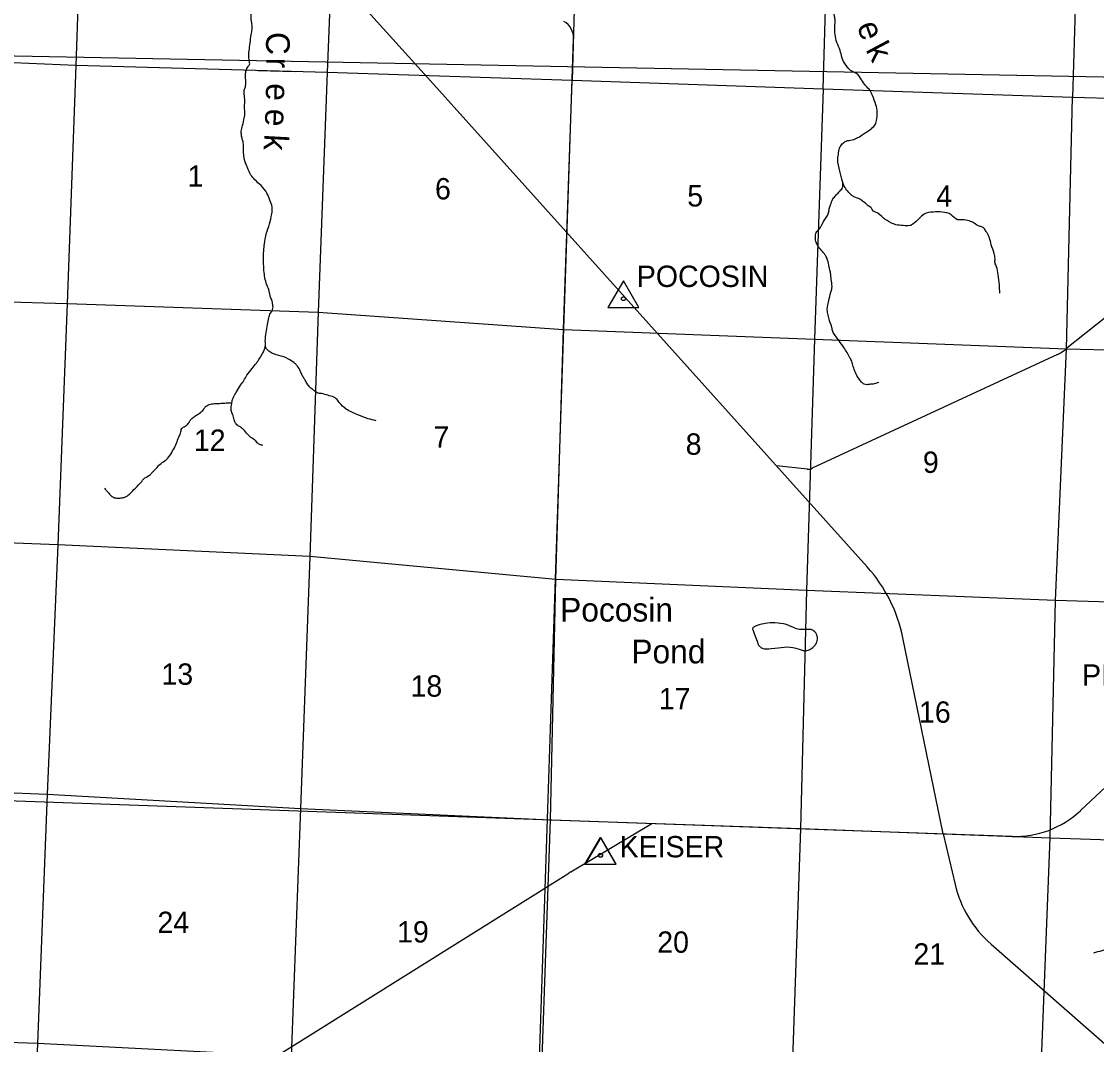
# Model space of a CAD drawing. Extents: x 1219626 to 1426462, y 456797 to 752399.
# Drawn here: x 1272069 to 1294732, y 576968 to 598542 of the extents above; entities that cross this region are included whole.
import ezdxf

# ---------------------------------------------------------------- set-up
doc = ezdxf.new("R2010")
doc.units = 0
for name, color, linetype in [('Culture Text', 7, 'Continuous'), ('Lakes and Ponds', 7, 'Continuous'), ('Masks', 7, 'Continuous'), ('Narrow River Creek and Branch and Slough', 7, 'Continuous'), ('Narrow River Creek and Branch and Slough Text', 7, 'Continuous'), ('Quad Borders', 7, 'Continuous'), ('Section Lines', 7, 'Continuous'), ('Section Numbers', 7, 'Continuous'), ('Triangulation Station', 7, 'Continuous'), ('Uninventoried Roads and Features', 7, 'Continuous')]:
    doc.layers.add(name, color=color, linetype=linetype)

msp = doc.modelspace()

# ---------------------------------------------------------------- linework, layer by layer
at = {"layer": 'Lakes and Ponds'}
msp.add_lwpolyline([(1288145, 585347), (1288216, 585353), (1288275, 585347), (1288333, 585339), (1288364, 585333), (1288390, 585326), (1288481, 585296), (1288526, 585282), (1288549, 585277), (1288571, 585274), (1288591, 585272), (1288609, 585273), (1288625, 585275), (1288651, 585283), (1288672, 585290), (1288687, 585297), (1288709, 585310), (1288732, 585325), (1288751, 585340), (1288767, 585354), (1288779, 585366), (1288798, 585388), (1288811, 585406), (1288826, 585433), (1288839, 585460), (1288843, 585473), (1288846, 585487), (1288850, 585513), (1288850, 585538), (1288848, 585560), (1288844, 585579), (1288839, 585596), (1288834, 585610), (1288823, 585634), (1288812, 585651), (1288803, 585662), (1288787, 585678), (1288769, 585692), (1288750, 585703), (1288731, 585711), (1288713, 585716), (1288696, 585720), (1288664, 585723), (1288635, 585723), (1288536, 585716), (1288511, 585716), (1288493, 585716), (1288467, 585719), (1288440, 585725), (1288406, 585737), (1288347, 585761), (1288259, 585799), (1288213, 585815), (1288190, 585822), (1288167, 585829), (1288132, 585836), (1288070, 585846), (1288023, 585852), (1287953, 585857), (1287883, 585858), (1287851, 585858), (1287793, 585854), (1287750, 585848), (1287718, 585842), (1287670, 585831), (1287622, 585817), (1287600, 585810), (1287556, 585795), (1287540, 585789), (1287527, 585783), (1287516, 585777), (1287508, 585772), (1287495, 585762), (1287489, 585753), (1287485, 585747), (1287483, 585736), (1287483, 585730), (1287485, 585723), (1287517, 585634), (1287550, 585545), (1287576, 585474), (1287602, 585402), (1287607, 585392), (1287612, 585383), (1287625, 585366), (1287638, 585354), (1287652, 585344), (1287664, 585336), (1287687, 585325), (1287706, 585319), (1287733, 585313), (1287747, 585312), (1287761, 585311), (1287826, 585313), (1287875, 585316), (1287949, 585323), (1288022, 585331), (1288084, 585339), (1288145, 585347)], dxfattribs=at)
at = {"layer": 'Masks'}
msp.add_line((1277060, 597506), (1277837, 597484), dxfattribs=at)
at = {"layer": 'Narrow River Creek and Branch and Slough'}
for points in [[(1292692, 592814), (1292686, 592987), (1292661, 593204), (1292624, 593371), (1292593, 593451), (1292593, 593538), (1292574, 593649), (1292513, 593835), (1292475, 593977), (1292426, 594082), (1292383, 594150), (1292327, 594206), (1292259, 594225), (1292154, 594287), (1292049, 594336), (1291900, 594361), (1291801, 594361), (1291665, 594466), (1291480, 594522), (1291294, 594522), (1291096, 594478), (1290997, 594392), (1290861, 594268), (1290799, 594237), (1290657, 594237), (1290502, 594256), (1290317, 594342), (1290243, 594392), (1290076, 594522), (1290014, 594553), (1289989, 594602), (1289952, 594633), (1289828, 594732), (1289674, 594825), (1289599, 594856), (1289513, 594936), (1289432, 595041), (1289377, 595165), (1289321, 595382), (1289278, 595642), (1289296, 595772), (1289327, 595902), (1289389, 595976), (1289451, 596019), (1289581, 596044), (1289816, 596168), (1289958, 596261), (1290057, 596353), (1290094, 596453), (1290107, 596620), (1290082, 596787), (1290008, 596979), (1289958, 597084), (1289865, 597189), (1289779, 597313), (1289674, 597443), (1289587, 597486), (1289451, 597616), (1289364, 597790), (1289327, 597932), (1289259, 598099), (1289222, 598266), (1289216, 598445), (1289222, 598563), (1289210, 598650), (1289179, 598823), (1289154, 598897), (1289080, 599064), (1289006, 599182), (1288975, 599275), (1288993, 599380), (1289012, 599460), (1289092, 599541), (1289123, 599596), (1289148, 599652), (1289228, 599739), (1289253, 599881), (1289253, 599943), (1289169, 600080), (1289082, 600148), (1288953, 600241), (1288878, 600272), (1288779, 600327), (1288674, 600420), (1288569, 600550), (1288507, 600631), (1288377, 600705), (1288235, 600748), (1288124, 600779), (1288006, 600804), (1287876, 600810)], [(1277156, 589601), (1277094, 589622), (1277040, 589659), (1277007, 589696), (1276962, 589733), (1276921, 589758), (1276859, 589812), (1276768, 589915), (1276723, 589960), (1276644, 590010), (1276583, 590072), (1276554, 590138), (1276521, 590257), (1276492, 590340), (1276496, 590451), (1276513, 590550), (1276537, 590616), (1276603, 590732), (1276686, 590872), (1276756, 590971), (1276822, 591082), (1276929, 591223), (1277020, 591338), (1277152, 591541), (1277209, 591685), (1277209, 591805), (1277226, 591982), (1277255, 592151), (1277284, 592292), (1277296, 592341), (1277350, 592440), (1277370, 592494), (1277362, 592589), (1277354, 592646), (1277317, 592729), (1277292, 592857), (1277242, 592989), (1277201, 593137), (1277180, 593290), (1277172, 593471), (1277176, 593711), (1277189, 593851), (1277230, 594066), (1277296, 594272), (1277345, 594482), (1277354, 594627), (1277304, 594775), (1277242, 594924), (1277119, 595080), (1276987, 595204), (1276904, 595303), (1276834, 595460), (1276776, 595596), (1276752, 595852), (1276743, 595984), (1276723, 596062), (1276706, 596142), (1276702, 596228), (1276731, 596348), (1276764, 596509), (1276776, 596579), (1276772, 596698), (1276776, 596863), (1276764, 597008), (1276760, 597066), (1276789, 597165), (1276797, 597264), (1276793, 597420), (1276805, 597511), (1276846, 597590), (1276879, 597651), (1276875, 597693), (1276859, 597792), (1276867, 597920), (1276888, 598085), (1276912, 598266), (1276929, 598374), (1276908, 598650), (1276908, 598864), (1276867, 599021), (1276830, 599133), (1276781, 599219), (1276731, 599289), (1276562, 599372), (1276451, 599413), (1276331, 599417), (1276191, 599393), (1276100, 599364), (1275989, 599302), (1275857, 599256), (1275713, 599232)], [(1290141, 590928), (1290046, 590899), (1289967, 590891), (1289893, 590882), (1289831, 590895), (1289778, 590936), (1289720, 591014), (1289650, 591138), (1289605, 591266), (1289572, 591373), (1289535, 591452), (1289473, 591559), (1289407, 591666), (1289304, 591807), (1289225, 591918), (1289172, 592005), (1289155, 592087), (1289106, 592231), (1289073, 592351), (1289056, 592458), (1289069, 592557), (1289097, 592694), (1289143, 592875), (1289155, 592920), (1289143, 593065), (1289130, 593205), (1289110, 593300), (1289036, 593577), (1289015, 593615), (1288937, 593714), (1288854, 593817), (1288817, 593903), (1288805, 594015), (1288834, 594114), (1288891, 594172), (1288916, 594213), (1288949, 594271), (1288990, 594345), (1289048, 594431), (1289081, 594506), (1289097, 594588), (1289126, 594675), (1289176, 594799), (1289205, 594840), (1289267, 594906), (1289328, 594972), (1289361, 595009), (1289378, 595042), (1289382, 595079), (1289385, 595141)], [(1279545, 590123), (1279377, 590164), (1279159, 590246), (1278914, 590369), (1278768, 590509), (1278705, 590587), (1278460, 590678), (1278401, 590696), (1278346, 590696), (1278278, 590728), (1278219, 590773), (1278155, 590823), (1278096, 590891), (1278051, 590977), (1278010, 591041), (1277969, 591118), (1277933, 591196), (1277869, 591296), (1277815, 591341), (1277697, 591423), (1277492, 591500), (1277383, 591532), (1277306, 591573), (1277233, 591641), (1277210, 591690)], [(1273816, 588698), (1273871, 588634), (1273944, 588553), (1274007, 588507), (1274093, 588489), (1274171, 588494), (1274248, 588512), (1274348, 588575), (1274470, 588703), (1274602, 588839), (1274643, 588893), (1274766, 588971), (1274816, 589021), (1274906, 589116), (1274988, 589202), (1275088, 589275), (1275133, 589311), (1275215, 589420), (1275292, 589552), (1275347, 589679), (1275401, 589811), (1275433, 589911), (1275447, 589961), (1275520, 590007), (1275601, 590088), (1275642, 590148), (1275683, 590184), (1275742, 590229), (1275815, 590275), (1275910, 590366), (1275951, 590420), (1276051, 590470), (1276169, 590484), (1276319, 590493), (1276451, 590502), (1276503, 590502)], [(1294673, 578899), (1294851, 578951), (1295021, 578988), (1295132, 579003), (1295236, 578980), (1295377, 578929), (1295510, 578914), (1295695, 578936), (1295836, 578980), (1295976, 579040), (1296132, 579084), (1296243, 579129), (1296398, 579195), (1296532, 579255), (1296791, 579306), (1297132, 579351), (1297331, 579381), (1297531, 579395), (1297731, 579447), (1297976, 579536), (1298205, 579603), (1298479, 579655), (1298812, 579684), (1299175, 579699), (1299553, 579721), (1299738, 579751), (1299975, 579810), (1300093, 579840), (1300293, 579862), (1300937, 579862), (1301197, 579884), (1301448, 579921), (1301982, 580003), (1302108, 580033), (1302478, 580025), (1302849, 580062), (1303211, 580070), (1303419, 580099), (1303582, 580151), (1303944, 580159), (1304159, 580181), (1304411, 580255), (1304707, 580366), (1304892, 580462), (1305100, 580551), (1305248, 580581), (1305440, 580522), (1305596, 580492), (1305751, 580536), (1305877, 580625), (1306070, 580744), (1306292, 580848), (1306543, 580914), (1306862, 580929), (1307121, 580914), (1307321, 580870), (1307565, 580796), (1308047, 580625), (1308173, 580603), (1308469, 580603), (1308647, 580618), (1308847, 580648), (1309069, 580618), (1309247, 580537), (1309395, 580485), (1309588, 580470), (1309721, 580477), (1309861, 580492), (1310010, 580477), (1310180, 580514), (1310313, 580551), (1310476, 580551), (1310602, 580514), (1310757, 580522), (1310824, 580559), (1311031, 580603), (1311261, 580633), (1311357, 580640), (1311431, 580677), (1311565, 580685), (1311779, 580692), (1311890, 580729), (1311972, 580744), (1312075, 580759), (1312201, 580788), (1312386, 580863), (1312497, 580907), (1312660, 580914), (1312838, 580937), (1312927, 580944), (1313053, 580900)]]:
    msp.add_spline(points, degree=3, dxfattribs=at)
at = {"layer": 'Quad Borders'}
msp.add_line((1260831, 598030), (1300143, 597276), dxfattribs=at)
at = {"layer": 'Section Lines'}
for p, q in [((1273394, 602966), (1273213, 597617)), ((1278720, 602773), (1278510, 597464)), ((1283826, 602585), (1283675, 597300)), ((1288971, 597113), (1289115, 602410)), ((1294379, 602225), (1294229, 596940)), ((1273213, 597617), (1267939, 597831)), ((1273213, 597617), (1273029, 592593)), ((1278510, 597464), (1273213, 597617)), ((1278510, 597464), (1278326, 592413)), ((1283675, 597300), (1278510, 597464)), ((1283493, 592043), (1283675, 597300)), ((1288971, 597113), (1283675, 597300)), ((1288971, 597113), (1288790, 591840)), ((1294229, 596940), (1288971, 597113)), ((1294096, 591638), (1294229, 596940)), ((1299488, 596788), (1294229, 596940)), ((1267773, 592760), (1273029, 592593)), ((1273029, 592593), (1272837, 587506)), ((1273029, 592593), (1278326, 592413)), ((1278326, 592413), (1278148, 587257)), ((1278326, 592413), (1283493, 592043)), ((1283330, 586776), (1283493, 592043)), ((1283493, 592043), (1288790, 591840)), ((1288790, 591840), (1288617, 586545)), ((1288790, 591840), (1294096, 591638)), ((1293866, 586331), (1294096, 591638)), ((1294096, 591638), (1299360, 591503)), ((1272837, 587506), (1267602, 587696)), ((1272837, 587506), (1272610, 582245)), ((1278148, 587257), (1272837, 587506)), ((1278148, 587257), (1277952, 581946)), ((1283330, 586776), (1278148, 587257)), ((1283223, 581709), (1283330, 586776)), ((1288617, 586545), (1283330, 586776)), ((1288617, 586545), (1288491, 581524)), ((1293866, 586331), (1288617, 586545)), ((1293756, 581327), (1293866, 586331)), ((1299189, 586161), (1293866, 586331)), ((1267343, 582458), (1272610, 582245)), ((1272610, 582245), (1272407, 576992)), ((1272610, 582245), (1277952, 581946)), ((1277952, 581946), (1277751, 576717)), ((1277952, 581946), (1283223, 581709)), ((1283037, 576479), (1283223, 581709)), ((1283223, 581709), (1288491, 581524)), ((1288491, 581524), (1288312, 576267)), ((1288491, 581524), (1293756, 581327)), ((1293550, 576020), (1293756, 581327)), ((1293756, 581327), (1298990, 581145)), ((1272407, 576992), (1267124, 577162)), ((1272407, 576992), (1272216, 571693)), ((1277751, 576717), (1272407, 576992))]:
    msp.add_line(p, q, dxfattribs=at)
at = {"layer": 'Triangulation Station'}
for p, q in [((1283948, 580769), (1284273, 581332)), ((1284598, 580769), (1284273, 581332)), ((1283948, 580769), (1284598, 580769))]:
    msp.add_line(p, q, dxfattribs=at)
for points in [[(1284758, 593071), (1284433, 592508), (1285083, 592508)], [(1284279, 581332), (1283954, 580769), (1284604, 580769)]]:
    msp.add_lwpolyline(points, close=True, dxfattribs=at)
for centre in [(1284758, 592696), (1284273, 580957), (1284279, 580956)]:
    msp.add_circle(centre, 40, dxfattribs=at)
at = {"layer": 'Uninventoried Roads and Features'}
for p, q in [((1280559, 597438), (1273210, 605599)), ((1282795, 570786), (1283707, 598179)), ((1289898, 587041), (1280565, 597430)), ((1294959, 592330), (1294070, 591621)), ((1293908, 591521), (1288740, 589119)), ((1288636, 589101), (1287987, 589168)), ((1294392, 581899), (1299165, 586386)), ((1291502, 581409), (1290652, 585546)), ((1264444, 582373), (1292951, 581358)), ((1283651, 580606), (1285354, 581628)), ((1291502, 581409), (1291752, 580343)), ((1276973, 576433), (1283608, 580580)), ((1292508, 579085), (1295135, 576785))]:
    msp.add_line(p, q, dxfattribs=at)
for centre, radius, start, end in [((1283308, 598193), 400, 358.092, 60.6945), ((1274614, 592084), 8000, 41.9325, 42.0023), ((1293571, 592246), 800, 294.9342, 308.5745), ((1288656, 589300), 200, 264.1184, 294.9342), ((1287517, 584902), 3200, 11.6117, 41.9325), ((1293022, 583356), 2000, 267.9589, 313.2324), ((1285092, 578206), 2800, 120.9756, 122.0051), ((1294089, 580891), 2400, 193.1946, 228.7903)]:
    msp.add_arc(centre, radius, start, end, dxfattribs=at)

# ---------------------------------------------------------------- texts
at = {"layer": 'Culture Text'}
for s, rotation, p in [('POCOSIN', 0.0001, (1285040, 592943)), ('PICCOLO', 0.0002, (1294427, 584535)), ('KEISER', 0.0002, (1284677, 580914))]:
    msp.add_text(s, height=450, rotation=rotation, dxfattribs=at).set_placement(p)
at = {"layer": 'Narrow River Creek and Branch and Slough Text'}
for s, rotation, p in [('e', 289.7427, (1289675, 598452)), ('C', 271.339, (1277218, 598314)), ('k', 297.9873, (1289857, 597948)), ('r', 269.7577, (1277230, 597778)), ('e', 268.556, (1277227, 597243)), ('e', 267.6213, (1277213, 596708)), ('k', 266.8822, (1277191, 596173)), ('Pocosin', 0.0002, (1283424, 585887)), ('Pond', 0.0002, (1284926, 585005))]:
    msp.add_text(s, height=500, rotation=rotation, dxfattribs=at).set_placement(p)
at = {"layer": 'Section Numbers'}
for s, rotation, p in [('1', 0.0001, (1275568, 595057)), ('6', 0.0001, (1280786, 594790)), ('5', 0.0001, (1286104, 594640)), ('4', 0.0001, (1291352, 594635)), ('12', 0.0001, (1275702, 589487)), ('7', 0.0001, (1280753, 589555)), ('8', 0.0001, (1286071, 589405)), ('9', 0.0001, (1291072, 589022)), ('13', 0.0002, (1275018, 584554)), ('18', 0.0002, (1280269, 584303)), ('17', 0.0002, (1285504, 584037)), ('16', 0.0002, (1290989, 583753)), ('24', 0.0002, (1274934, 579319)), ('19', 0.0002, (1279986, 579119)), ('20', 0.0002, (1285471, 578902)), ('21', 0.0002, (1290872, 578652))]:
    msp.add_text(s, height=450, rotation=rotation, dxfattribs=at).set_placement(p)

doc.saveas('drawing.dxf')
